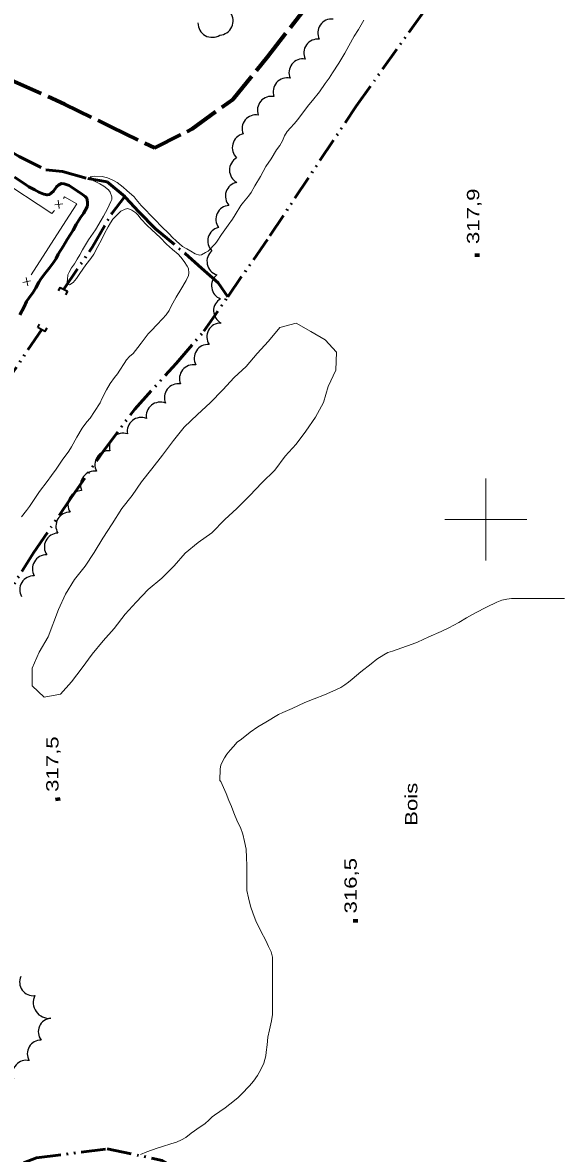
# Model space of a CAD drawing. Extents: x 240591 to 242335, y 5323482 to 5326937.
# Drawn here: x 241887 to 242018.5, y 5325645.2 to 5325921.4 of the extents above; entities that cross this region are included whole.
import ezdxf

# ---------------------------------------------------------------- set-up
doc = ezdxf.new("R2010")
doc.units = 0
doc.header["$LTSCALE"] = 1.2
doc.linetypes.add('DASH_DOUBLE_DOT', pattern=[9.2, 5, -1.2, 0.3, -1.2, 0.3, -1.2])
doc.linetypes.add('LONG_DASHED', pattern=[7.5, 6, -1.5])
for name, color, linetype, lineweight in [('1', 7, 'Continuous', 53), ('2', 7, 'Continuous', 13), ('22', 7, 'LONG_DASHED', 70), ('26', 7, 'Continuous', 35), ('3', 7, 'Continuous', 140), ('37', 7, 'Continuous', 13), ('4', 7, 'DASH_DOUBLE_DOT', 53), ('44', 7, 'Continuous', 25), ('61', 7, 'Continuous', 13)]:
    doc.layers.add(name, color=color, linetype=linetype, lineweight=lineweight)

msp = doc.modelspace()

# ---------------------------------------------------------------- linework, layer by layer
at = {"layer": '1'}
msp.add_lwpolyline([(241886.3, 5325850), (241887.3, 5325852), (241887.9, 5325853.3), (241888.6, 5325854.3), (241889.4, 5325855.4), (241890.2, 5325856.6), (241890.9, 5325858), (241891.5, 5325858.9), (241892.5, 5325860.3), (241893.5, 5325861.5), (241894.5, 5325862.8), (241895.1, 5325863.8), (241895.6, 5325864.8), (241896.9, 5325866.9), (241897.8, 5325868.4), (241899.3, 5325870.7), (241900, 5325872.1), (241901.1, 5325873.8), (241901.8, 5325874.8), (241902.7, 5325876.4), (241902.8, 5325876.9), (241902.8, 5325877.5), (241902.6, 5325878.5), (241902.2, 5325878.9), (241901.6, 5325879.4), (241900.5, 5325880.1), (241899.4, 5325880.9), (241898.3, 5325881.6), (241897.1, 5325882), (241896.4, 5325882.1), (241895.8, 5325881.8), (241895.2, 5325881.3), (241894.5, 5325880.2), (241893.5, 5325879.4), (241892.9, 5325879.3), (241892.1, 5325879.5), (241890.9, 5325880), (241889.9, 5325880.5), (241888.5, 5325881.3), (241887.6, 5325881.9), (241885, 5325883.6)], dxfattribs=at)
at = {"layer": '2', "linetype": 'LONG_DASHED'}
for points in [[(241940.2, 5325876.7), (241940.9, 5325877.5), (241942.1, 5325879), (241942.7, 5325879.9), (241943.6, 5325881.5), (241945, 5325883.8), (241946.3, 5325886.2), (241947.6, 5325888.1), (241948.9, 5325890.3), (241949.7, 5325891.4), (241950.4, 5325892.5), (241950.9, 5325893.7), (241951.5, 5325894.8), (241952.3, 5325895.7), (241953.2, 5325896.7), (241954.1, 5325897.7), (241955, 5325898.9), (241956.8, 5325901.3), (241957.7, 5325902.4), (241959.4, 5325904.5), (241960.8, 5325906.5), (241961.8, 5325907.8), (241962.6, 5325909.1), (241964.1, 5325911.5), (241965.6, 5325913.9), (241966.6, 5325915.7), (241967.9, 5325918.1), (241968.9, 5325919.7), (241970.2, 5325922)], [(241935.1, 5325736.3), (241935.2, 5325739.1), (241935.3, 5325740), (241935.7, 5325740.9), (241936.2, 5325741.8), (241936.8, 5325742.7), (241937.6, 5325743.7), (241938.4, 5325744.6), (241939.3, 5325745.6), (241940.4, 5325746.4), (241942.5, 5325748.1), (241944.4, 5325749.4), (241946.3, 5325750.5), (241949.4, 5325752.4), (241950.5, 5325752.9), (241952.7, 5325753.9), (241955.8, 5325755.3), (241958.1, 5325756.2), (241960.6, 5325757.2), (241962.7, 5325758.1), (241964.6, 5325759), (241965.6, 5325759.6), (241966.5, 5325760.3), (241967.4, 5325761), (241969.5, 5325762.8), (241972, 5325764.8), (241973.4, 5325765.9), (241975.1, 5325767), (241976.1, 5325767.5), (241977.2, 5325767.9), (241979.5, 5325768.7), (241982, 5325769.6), (241983.3, 5325770.1), (241986.1, 5325771.4), (241989.1, 5325772.7), (241991, 5325773.6), (241993.4, 5325774.9), (241995.3, 5325776), (241997.5, 5325777.2), (242000.2, 5325778.6), (242002.7, 5325779.8), (242003.9, 5325780.3), (242005.1, 5325780.6), (242006.3, 5325780.7), (242007.4, 5325780.7), (242011.1, 5325780.7), (242013.7, 5325780.7), (242016.5, 5325780.7), (242019.2, 5325780.7)], [(241932.5, 5325653.4), (241933.2, 5325654.1), (241933.8, 5325654.5), (241936.4, 5325656.3), (241937.5, 5325657.2), (241939.5, 5325658.8), (241940.4, 5325659.7), (241942.3, 5325661.7), (241943.3, 5325662.8), (241944.3, 5325664.2), (241945.1, 5325665.7), (241945.8, 5325667.2), (241946.3, 5325669), (241946.4, 5325669.9), (241946.6, 5325671.7), (241946.8, 5325673.6), (241947.2, 5325675.4), (241947.7, 5325677.6), (241947.9, 5325679.1), (241947.9, 5325680.6), (241947.9, 5325682.2), (241947.9, 5325685.5), (241947.9, 5325688.1), (241947.9, 5325690.7), (241947.9, 5325693.1), (241947.6, 5325694.4), (241947, 5325695.7), (241946.3, 5325697.2), (241945.1, 5325699.5), (241943.9, 5325702), (241943.2, 5325703.7), (241942.6, 5325705.6), (241942.1, 5325707.6), (241941.7, 5325709.4), (241941.7, 5325711), (241941.7, 5325712.7), (241941.7, 5325715.5), (241941.6, 5325717.5), (241941.5, 5325719.5), (241941.1, 5325721.4), (241940.7, 5325723.2), (241940.1, 5325724.8), (241939.4, 5325726.2), (241938.5, 5325728.4), (241937.9, 5325729.9), (241937.3, 5325731.4), (241936.6, 5325733.1), (241935.3, 5325736), (241935.1, 5325736.3)], [(241932.5, 5325653.4), (241931.4, 5325652.4), (241930.3, 5325651.7), (241928.1, 5325650.1), (241926.8, 5325649.1), (241925.7, 5325648.5), (241924.5, 5325647.9), (241923.1, 5325647.5), (241921.1, 5325646.9), (241919.8, 5325646.5), (241917.3, 5325645.6), (241915.7, 5325644.9)]]:
    msp.add_lwpolyline(points, dxfattribs=at)
at = {"layer": '2'}
for points in [[(241897.9, 5325858.6), (241898, 5325859.8), (241898.3, 5325860.4), (241898.9, 5325861.5), (241899.6, 5325862.5), (241900.3, 5325863.6), (241900.9, 5325864.7), (241901.6, 5325865.9), (241903, 5325868.3), (241904.7, 5325870.8), (241906.1, 5325873.1), (241906.7, 5325874.1), (241907.7, 5325875.9), (241908.5, 5325877.7), (241908.7, 5325878.2), (241908.7, 5325878.8), (241908.3, 5325880), (241907.9, 5325880.5), (241906.8, 5325881.4), (241905.8, 5325882), (241904.3, 5325882.7), (241903.4, 5325883.7), (241903.9, 5325883.8), (241904.6, 5325883.9), (241906.4, 5325883.8), (241907.7, 5325883.5), (241909, 5325882.9), (241910, 5325882.3), (241911.5, 5325881.2), (241912.4, 5325880.4), (241914.2, 5325878.8), (241914.7, 5325878.2), (241915.9, 5325876.7), (241916.8, 5325875.8), (241918.3, 5325874.2), (241919.4, 5325873.1), (241920.8, 5325871.7), (241922.7, 5325869.8), (241923.5, 5325868.9), (241924.4, 5325868.1), (241926, 5325866.7), (241927, 5325866.1), (241928, 5325865.6), (241929.1, 5325864.9), (241930.1, 5325864.6), (241930.6, 5325864.7), (241931.6, 5325865.2), (241932.2, 5325865.6), (241934, 5325867.4), (241934.4, 5325868), (241935.5, 5325869.6), (241937.1, 5325871.9), (241938.2, 5325873.4), (241938.8, 5325874.4), (241940.2, 5325876.7)], [(241886.7, 5325800.7), (241887.9, 5325802.2), (241888.6, 5325803.2), (241890.1, 5325805.4), (241891.1, 5325806.9), (241892.9, 5325809.3), (241894, 5325810.8), (241895.1, 5325812.3), (241896.6, 5325814.5), (241898.2, 5325816.7), (241898.9, 5325817.8), (241900.2, 5325820.1), (241901.5, 5325822.3), (241902.6, 5325823.9), (241903.4, 5325824.8), (241904.5, 5325826.4), (241905.9, 5325828.5), (241906.3, 5325829.5), (241907.4, 5325831.7), (241908.3, 5325833.2), (241909.4, 5325834.7), (241910.1, 5325835.6), (241910.7, 5325836.5), (241911.7, 5325838.1), (241912.3, 5325839), (241913, 5325839.8), (241913.9, 5325840.6), (241915.1, 5325842), (241915.9, 5325843.1), (241917.6, 5325845.4), (241918.4, 5325846.2), (241919.7, 5325847.6), (241921.1, 5325849), (241922, 5325850), (241922.7, 5325851.1), (241923.2, 5325852.1), (241924.4, 5325854.3), (241925.6, 5325856.2), (241926.9, 5325858.4), (241927.4, 5325859.6), (241927.5, 5325860.2), (241927.4, 5325861.3), (241927.1, 5325861.9), (241926.4, 5325863), (241925.6, 5325864.1), (241924.9, 5325864.8), (241923.5, 5325866), (241922.1, 5325867.3), (241920.5, 5325868.9), (241918.5, 5325870.8), (241917.3, 5325871.9), (241915.9, 5325873.4), (241915.1, 5325874.4), (241914.6, 5325874.9), (241913.6, 5325875.6), (241912.6, 5325876), (241912, 5325875.8), (241910.9, 5325875.3), (241910, 5325874.4), (241909, 5325873.4), (241908.4, 5325872.5), (241907.8, 5325871.5), (241906.9, 5325869.9), (241906.2, 5325868.3), (241905.3, 5325866.7), (241904.3, 5325864.8), (241903.6, 5325863.8), (241902.4, 5325862.2), (241900.9, 5325860.1), (241900.1, 5325858.9), (241899.3, 5325857.9), (241898.4, 5325857.3), (241897.9, 5325857.5), (241897.8, 5325858.1), (241897.9, 5325858.6)]]:
    msp.add_lwpolyline(points, dxfattribs=at)
at = {"layer": '2', "linetype": 'LONG_DASHED'}
msp.add_lwpolyline([(241895.7, 5325778), (241897.4, 5325781.8), (241899.6, 5325785.4), (241902.2, 5325788.6), (241904.4, 5325792), (241906.5, 5325795.5), (241908.8, 5325799), (241911.2, 5325802.7), (241913.7, 5325805.9), (241916, 5325809.2), (241918.5, 5325812.4), (241921.1, 5325815.7), (241923.8, 5325819.3), (241926.4, 5325822.6), (241929.6, 5325825.7), (241932.7, 5325828.5), (241935.8, 5325831.7), (241938.6, 5325834.7), (241941.5, 5325837.4), (241944.2, 5325840.6), (241947, 5325843.6), (241949.7, 5325846.9), (241953.7, 5325848), (241957.3, 5325845.9), (241960.8, 5325843.9), (241963.6, 5325840.9), (241963.4, 5325836.5), (241961.5, 5325832.5), (241960.4, 5325828.6), (241958.4, 5325825), (241956.1, 5325821.6), (241953.7, 5325818.4), (241951, 5325815.5), (241948.5, 5325812.1), (241945.3, 5325809), (241942.4, 5325805.9), (241939.2, 5325802.7), (241936.3, 5325800), (241933.1, 5325796.8), (241929.8, 5325794.4), (241926.6, 5325791.8), (241923.9, 5325788.7), (241920.9, 5325785.7), (241917.6, 5325782.9), (241914.7, 5325779.8), (241912, 5325776.9), (241909.3, 5325773.4), (241906.6, 5325770.4), (241903.9, 5325767.1), (241901.5, 5325763.8), (241898.9, 5325760.4), (241896.2, 5325757.4), (241892.2, 5325756.6), (241889.3, 5325759.4), (241889.3, 5325763.7), (241891, 5325767.6), (241893.2, 5325771.4)], close=True, dxfattribs=at)
at = {"layer": '22'}
for points in [[(241919.1, 5325890.8), (241928.3, 5325895.4), (241938.3, 5325902.7), (241946.8, 5325913.1), (241955.9, 5325924.8), (241965.6, 5325938.6), (241977, 5325954.3), (241986.1, 5325969.1), (241995.2, 5325983.1), (242004.1, 5325995.5), (242015.5, 5326011), (242024.5, 5326023.9), (242034.5, 5326037.1), (242046.8, 5326053.7), (242056.4, 5326067.2), (242065.2, 5326078), (242074.2, 5326089), (242085.7, 5326099.3), (242094, 5326108.5), (242100.2, 5326118.2), (242105.5, 5326126.2), (242113.1, 5326130.5), (242120, 5326131.6), (242124.3, 5326133.6)], [(241730.7, 5325796.9), (241734.9, 5325806.9), (241743.1, 5325821.8), (241750.3, 5325834.5), (241759.1, 5325848.5), (241768, 5325861.4), (241776.5, 5325875.1), (241784, 5325887.4), (241794.2, 5325901.8), (241802.1, 5325915.1), (241810, 5325925.2), (241816.9, 5325930.1), (241827.6, 5325932.4), (241836.3, 5325931.4), (241845, 5325928.3), (241852.3, 5325922.8), (241860.4, 5325917.5), (241872.4, 5325912.1), (241884.9, 5325907), (241897.2, 5325901.5), (241908.6, 5325895.9), (241919.1, 5325890.8)]]:
    msp.add_lwpolyline(points, dxfattribs=at)
at = {"layer": '26'}
for p, q in [((241896.1, 5325856.7), (241895.6, 5325855.9)), ((241896.1, 5325856.7), (241897.9, 5325855.8)), ((241897.9, 5325855.8), (241897.4, 5325854.9)), ((241890.7, 5325846.9), (241891.1, 5325847.7)), ((241892.4, 5325845.9), (241890.7, 5325846.9)), ((241892.4, 5325845.9), (241892.9, 5325846.8))]:
    msp.add_line(p, q, dxfattribs=at)
at = {"layer": '3'}
for p, q in [((241997.9, 5325864.2), (241997.9, 5325865)), ((241895.6, 5325731.3), (241895.5, 5325732.1)), ((241968.2, 5325701.6), (241968.2, 5325702.4))]:
    msp.add_line(p, q, dxfattribs=at)
at = {"layer": '37'}
for p, q in [((241894.1, 5325874.8), (241878.1, 5325885.2)), ((241894.1, 5325874.8), (241894.7, 5325875.5)), ((241896.8, 5325877.1), (241894.8, 5325876.9)), ((241895.9, 5325876), (241895.6, 5325878)), ((241888.2, 5325857.1), (241887.8, 5325859.1)), ((241888.9, 5325858.3), (241887, 5325857.9))]:
    msp.add_line(p, q, dxfattribs=at)
for points in [[(241896.9, 5325878.4), (241897.2, 5325878.8), (241900.2, 5325877.1)], [(241889, 5325859.8), (241897.5, 5325873), (241900.2, 5325877.1)]]:
    msp.add_lwpolyline(points, dxfattribs=at)
at = {"layer": '4'}
for points in [[(241937, 5325854.4), (241947.3, 5325869.3), (241968.4, 5325901), (241993.4, 5325936), (242013.5, 5325966.5), (242038.6, 5325999.6), (242060, 5326029.4), (242078.4, 5326055), (242090.8, 5326072.2)], [(241823.3, 5325923.2), (241835.9, 5325917.4), (241848, 5325909.9), (241862.2, 5325902.4), (241875.1, 5325894.9), (241886.1, 5325888.7), (241892.6, 5325885.4), (241896.7, 5325885), (241902.9, 5325883.3), (241907.6, 5325882.5), (241911.9, 5325878.9)], [(241897, 5325856.3), (241904, 5325866.6), (241908.7, 5325874.8), (241911.9, 5325878.9)], [(241911.9, 5325878.9), (241912.1, 5325878.7), (241915.3, 5325875.2), (241919.4, 5325871), (241926.6, 5325865), (241930.6, 5325861.4), (241934.7, 5325857.8), (241937, 5325854.4)], [(241873.3, 5325766.6), (241880.9, 5325778), (241889.6, 5325791.9), (241898.7, 5325805.2), (241906.6, 5325816.6), (241914.3, 5325827), (241924.4, 5325838.1), (241931.2, 5325846), (241937, 5325854.4)], [(241891.6, 5325846.4), (241878.3, 5325826.7), (241865.3, 5325806.9), (241851.4, 5325782.9), (241845, 5325772.1), (241841.9, 5325766.6)], [(241867, 5325634.7), (241876.9, 5325638.8), (241890.3, 5325644.1), (241907.6, 5325646.3), (241921, 5325643.5), (241932.5, 5325637), (241942.7, 5325628.7), (241952.9, 5325617.7), (241959.3, 5325608.1), (241966.6, 5325598.7), (241973.6, 5325588.4), (241979.4, 5325581.4), (241983.2, 5325576.1), (241987, 5325571.6)]]:
    msp.add_lwpolyline(points, dxfattribs=at)
at = {"layer": '44'}
for centre, radius, start, end in [((241962.409, 5325918.852), 3.413, 84.60832, 206.30533), ((241933.212, 5325921.246), 3.458, 179.0811, 302.50829), ((241958.982, 5325913.953), 3.407, 83.79274, 205.6241), ((241932.231, 5325839.381), 3.406, 86.14593, 208.23346), ((241928.636, 5325834.417), 3.405, 79.95486, 202.03467), ((241924.955, 5325829.771), 3.41, 81.13885, 203.16173), ((241895.664, 5325793.292), 3.41, 92.25362, 214.10049), ((241889.635, 5325782.851), 3.403, 87.22043, 209.40077)]:
    msp.add_arc(centre, radius, start, end, dxfattribs=at)
for centre, major_axis, ratio, start_param, end_param in [((241934.871, 5325921.781), (1.459, 3.134), 0.99994, 3.634941, 5.7898369), ((241955.371, 5325909.117), (-2.684, 2.1), 0.999318, 5.2173747, 7.344398), ((241951.509, 5325904.469), (-0.64, -3.348), 0.999995, 3.1173771, 5.2450049), ((241947.679, 5325899.971), (-2.64, 2.186), 0.991854, 5.2173865, 7.3294115), ((241943.909, 5325895.443), (-2.604, 2.213), 0.995082, 5.2461507, 7.3636392), ((241941.604, 5325890.832), (-3.296, 1.114), 0.999149, 5.2889141, 7.4127246), ((241940.888, 5325885.349), (-3.438, -0.049), 0.997064, 5.2148536, 7.3399186), ((241939.87, 5325878.982), (-3.255, 1.082), 0.9946, 5.2164294, 7.3301412), ((241937.542, 5325873.308), (-3.067, 1.544), 0.994445, 5.2442958, 7.3618401), ((241935.567, 5325868.048), (-3.313, 0.89), 0.990027, 5.2159113, 7.3232409), ((241935.422, 5325863.075), (-3.416, -0.652), 0.993856, 5.2444494, 7.3561995), ((241936.472, 5325857.118), (-3.381, -0.489), 0.992861, 5.2364541, 7.3517561), ((241936.919, 5325851), (0.074, -3.371), 0.999231, 3.6312613, 5.7935166), ((241935.295, 5325844.628), (-1.616, -2.974), 0.999221, 3.6372326, 5.7875454), ((241920.539, 5325825.252), (-2.165, 2.663), 0.997988, 5.2163482, 7.3398088), ((241915.878, 5325821.525), (-2.144, 2.65), 0.99873, 5.2165381, 7.3412301), ((241911.547, 5325817.697), (-2.238, 2.57), 0.99864, 5.2761205, 7.4017165), ((241908.013, 5325813.399), (1.57, -3.038), 0.999983, 2.5922925, 4.7221531), ((241904.489, 5325808.432), (-2.504, 2.309), 0.999486, 5.3092994, 7.4334636), ((241901.429, 5325803.68), (-2.885, 1.823), 0.999377, 5.2958988, 7.4235237), ((241898.471, 5325798.416), (-2.933, 1.729), 0.999977, 5.2158176, 7.3441144), ((241892.743, 5325787.972), (-0.01, -3.41), 0.999995, 3.1161428, 5.2445005), ((241889.528, 5325687.013), (-2.859, -1.666), 0.999564, 5.3193085, 7.4483906), ((241893.407, 5325682.044), (-3.712, -1.074), 0.999969, 5.5501224, 7.6742813), ((241894.066, 5325674.921), (-3.219, -0.703), 0.998475, 4.5783948, 6.7368696), ((241891.419, 5325669.558), (-2.751, 1.866), 0.999214, 5.2896375, 7.4196658), ((241887.836, 5325664.594), (-2.496, 2.216), 0.999947, 5.216552, 7.3495111)]:
    msp.add_ellipse(centre, major_axis=major_axis, ratio=ratio, start_param=start_param, end_param=end_param, dxfattribs=at)
at = {"layer": '61'}
for points in [[(242000, 5325810), (242000, 5325800), (242000, 5325790)], [(241990, 5325800), (242000, 5325800), (242010, 5325800)]]:
    msp.add_lwpolyline(points, dxfattribs=at)

# ---------------------------------------------------------------- texts
at = {"layer": '3', "width": 1.35}
for s, p in [('317,9', (241998.4, 5325867.3)), ('317,5', (241895.7, 5325733.5)), ('316,5', (241968.5, 5325703.8))]:
    msp.add_text(s, height=3, rotation=90, dxfattribs=at).set_placement(p)
at = {"layer": '44', "width": 1.35}
msp.add_text('Bois', height=3, rotation=90, dxfattribs=at).set_placement((241983.3, 5325725.2))

doc.saveas('drawing.dxf')
